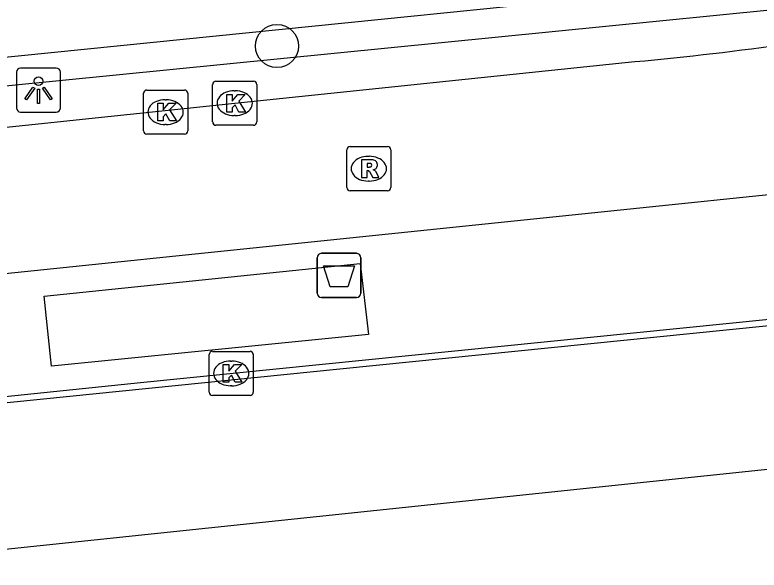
# Model space of a CAD drawing. Extents: x 160676 to 161153, y 383244 to 383713.
# Drawn here: x 161104.2 to 161121.06, y 383571.4 to 383583.97 of the extents above; entities that cross this region are included whole.
import ezdxf

# ---------------------------------------------------------------- set-up
doc = ezdxf.new("R2010")
doc.units = 0
for name, color, linetype in [('IMGEO_Afvalbak', 7, 'Continuous'), ('IMGEO_Boom', 7, 'Continuous'), ('IMGEO_Haag', 7, 'Continuous'), ('IMGEO_Kolk', 7, 'Continuous'), ('IMGEO_Lichtpunt', 7, 'Continuous'), ('IMGEO_Lijnafwatering', 7, 'Continuous'), ('IMGEO_OVBaan_gesloten', 7, 'Continuous'), ('IMGEO_Rijbaan_lokaal_gesloten', 7, 'Continuous'), ('IMGEO_Rioolput', 7, 'Continuous'), ('IMGEO_Voetpad_open', 7, 'Continuous')]:
    doc.layers.add(name, color=color, linetype=linetype)

msp = doc.modelspace()

# ---------------------------------------------------------------- linework, layer by layer
at = {"layer": 'IMGEO_Afvalbak'}
for p, q in [((161111.047, 383577.673), (161111.047, 383578.473)), ((161111.047, 383578.473), (161111.047, 383577.673)), ((161111.147, 383578.573), (161111.937, 383578.573)), ((161111.937, 383578.573), (161111.147, 383578.573)), ((161112.037, 383578.473), (161112.037, 383577.673)), ((161112.037, 383577.673), (161112.037, 383578.473)), ((161111.937, 383577.573), (161111.147, 383577.573)), ((161111.147, 383577.573), (161111.937, 383577.573))]:
    msp.add_line(p, q, dxfattribs=at)
msp.add_lwpolyline([(161111.19, 383578.287), (161111.894, 383578.287), (161111.745, 383577.817), (161111.339, 383577.817), (161111.19, 383578.287)], dxfattribs=at)
for centre, start, end in [((161111.147, 383578.473), 90, 180), ((161111.147, 383578.473), 90, 180), ((161111.937, 383578.473), 0, 90), ((161111.937, 383578.473), 360, 90), ((161111.147, 383577.673), 180, 270), ((161111.147, 383577.673), 180, 270), ((161111.937, 383577.673), 270, 0), ((161111.937, 383577.673), 270, 0)]:
    msp.add_arc(centre, 0.1, start, end, dxfattribs=at)
at = {"layer": 'IMGEO_Boom'}
msp.add_circle((161110.137, 383583.266), 0.489, dxfattribs=at)
at = {"layer": 'IMGEO_Haag'}
msp.add_lwpolyline([(161125.04, 383584.459), (161125.009, 383584.82), (161124.987, 383585.136), (161079.215, 383580.51), (161075.981, 383580.2), (161076.031, 383579.618), (161079.275, 383579.914), (161125.04, 383584.459)], dxfattribs=at)
at = {"layer": 'IMGEO_Kolk'}
for p, q in [((161108.679, 383581.546), (161108.679, 383582.398)), ((161108.754, 383582.472), (161109.606, 383582.472)), ((161109.68, 383582.398), (161109.68, 383581.546)), ((161107.112, 383581.343), (161107.112, 383582.195)), ((161107.187, 383582.269), (161108.039, 383582.269)), ((161108.113, 383582.195), (161108.113, 383581.343)), ((161109.167, 383582.252), (161109.192, 383582.252)), ((161107.6, 383582.049), (161107.625, 383582.049)), ((161109.19, 383581.692), (161109.165, 383581.692)), ((161107.623, 383581.489), (161107.598, 383581.489)), ((161109.606, 383581.472), (161108.754, 383581.472)), ((161108.039, 383581.269), (161107.187, 383581.269)), ((161108.599, 383575.428), (161108.599, 383576.28)), ((161108.674, 383576.354), (161109.526, 383576.354)), ((161109.6, 383576.28), (161109.6, 383575.428)), ((161109.087, 383576.134), (161109.112, 383576.134)), ((161109.11, 383575.574), (161109.085, 383575.574)), ((161109.526, 383575.354), (161108.674, 383575.354))]:
    msp.add_line(p, q, dxfattribs=at)
for points in [[(161108.679, 383581.546), (161108.679, 383582.398)], [(161108.754, 383582.472), (161109.606, 383582.472)], [(161109.68, 383582.398), (161109.68, 383581.546)], [(161107.112, 383581.343), (161107.112, 383582.195)], [(161107.187, 383582.269), (161108.039, 383582.269)], [(161108.113, 383582.195), (161108.113, 383581.343)], [(161109, 383582.172), (161109.123, 383582.172), (161109.123, 383582.021), (161109.253, 383582.172), (161109.417, 383582.172), (161109.271, 383582.021), (161109.424, 383581.772), (161109.272, 383581.772), (161109.187, 383581.936), (161109.123, 383581.869), (161109.123, 383581.772), (161109, 383581.772), (161109, 383582.172)], [(161107.433, 383581.969), (161107.556, 383581.969), (161107.556, 383581.818), (161107.686, 383581.969), (161107.85, 383581.969), (161107.704, 383581.818), (161107.857, 383581.569), (161107.705, 383581.569), (161107.62, 383581.733), (161107.556, 383581.666), (161107.556, 383581.569), (161107.433, 383581.569), (161107.433, 383581.969)], [(161109.606, 383581.472), (161108.754, 383581.472)], [(161108.039, 383581.269), (161107.187, 383581.269)], [(161108.599, 383575.428), (161108.599, 383576.28)], [(161108.674, 383576.354), (161109.526, 383576.354)], [(161109.6, 383576.28), (161109.6, 383575.428)], [(161108.92, 383576.054), (161109.043, 383576.054), (161109.043, 383575.903), (161109.173, 383576.054), (161109.337, 383576.054), (161109.191, 383575.903), (161109.344, 383575.654), (161109.192, 383575.654), (161109.107, 383575.818), (161109.043, 383575.751), (161109.043, 383575.654), (161108.92, 383575.654), (161108.92, 383576.054)], [(161109.526, 383575.354), (161108.674, 383575.354)]]:
    msp.add_lwpolyline(points, dxfattribs=at)
for centre, start, end in [((161108.756, 383582.396), 91.552, 178.448), ((161108.756, 383582.396), 91.552, 178.448), ((161109.604, 383582.396), 1.552, 88.448), ((161109.604, 383582.396), 1.552, 88.448), ((161107.189, 383582.193), 91.552, 178.448), ((161107.189, 383582.193), 91.552, 178.448), ((161108.037, 383582.193), 1.552, 88.448), ((161108.037, 383582.193), 1.552, 88.448), ((161108.756, 383581.548), 181.552, 268.448), ((161108.756, 383581.548), 181.552, 268.448), ((161109.604, 383581.548), 271.552, 358.448), ((161109.604, 383581.548), 271.552, 358.448), ((161107.189, 383581.345), 181.552, 268.448), ((161107.189, 383581.345), 181.552, 268.448), ((161108.037, 383581.345), 271.552, 358.448), ((161108.037, 383581.345), 271.552, 358.448), ((161108.676, 383576.278), 91.552, 178.448), ((161108.676, 383576.278), 91.552, 178.448), ((161109.524, 383576.278), 1.552, 88.448), ((161109.524, 383576.278), 1.552, 88.448), ((161108.676, 383575.43), 181.552, 268.448), ((161108.676, 383575.43), 181.552, 268.448), ((161109.524, 383575.43), 271.552, 358.448), ((161109.524, 383575.43), 271.552, 358.448)]:
    msp.add_arc(centre, 0.0765, start, end, dxfattribs=at)
for centre, major_axis, ratio, start_param, end_param in [((161109.166, 383581.972), (-0.387, 0.002), 0.722429, 4.712389, 7.853982), ((161109.191, 383581.972), (-0.39, 0.002), 0.717154, 1.570796, 4.712389), ((161107.599, 383581.769), (-0.387, 0.002), 0.722429, 4.712389, 7.853982), ((161107.624, 383581.769), (-0.39, 0.002), 0.717154, 1.570796, 4.712389), ((161109.086, 383575.854), (-0.387, 0.002), 0.722429, 4.712389, 7.853982), ((161109.111, 383575.854), (-0.39, 0.002), 0.717154, 1.570796, 4.712389)]:
    msp.add_ellipse(centre, major_axis=major_axis, ratio=ratio, start_param=start_param, end_param=end_param, dxfattribs=at)
at = {"layer": 'IMGEO_Lichtpunt'}
for p, q in [((161104.233, 383582.673), (161104.233, 383581.866)), ((161104.233, 383582.673), (161104.233, 383581.866)), ((161105.135, 383582.768), (161104.327, 383582.768)), ((161105.135, 383582.768), (161104.327, 383582.768)), ((161105.229, 383581.866), (161105.229, 383582.673)), ((161105.229, 383581.866), (161105.229, 383582.673)), ((161104.327, 383581.772), (161105.135, 383581.772)), ((161104.327, 383581.772), (161105.135, 383581.772))]:
    msp.add_line(p, q, dxfattribs=at)
for points in [[(161104.607, 383582.337), (161104.646, 383582.309), (161104.458, 383582.047), (161104.42, 383582.074), (161104.607, 383582.337)], [(161104.819, 383582.309), (161104.857, 383582.336), (161105.044, 383582.074), (161105.005, 383582.046), (161104.819, 383582.309)], [(161104.709, 383582.289), (161104.756, 383582.289), (161104.756, 383581.967), (161104.709, 383581.967), (161104.709, 383582.289)]]:
    msp.add_lwpolyline(points, dxfattribs=at)
msp.add_circle((161104.732, 383582.471), 0.0994, dxfattribs=at)
for centre, start, end in [((161104.327, 383582.673), 90, 180), ((161104.327, 383582.673), 90, 180), ((161105.135, 383582.673), 0, 90), ((161105.135, 383582.673), 0, 90), ((161104.327, 383581.866), 180, 270), ((161104.327, 383581.866), 180, 270), ((161105.135, 383581.866), 270, 0), ((161105.135, 383581.866), 270, 360)]:
    msp.add_arc(centre, 0.0946, start, end, dxfattribs=at)
at = {"layer": 'IMGEO_Lijnafwatering'}
for points in [[(161111.565, 383575.956), (161127.58, 383577.575)], [(161095.505, 383574.332), (161111.565, 383575.956)]]:
    msp.add_lwpolyline(points, dxfattribs=at)
at = {"layer": 'IMGEO_OVBaan_gesloten'}
for points in [[(161084.138, 383573.282), (161088.192, 383573.701), (161107.04, 383575.646), (161125.413, 383577.499), (161127.033, 383577.671)], [(161128.738, 383574.467), (161099.72, 383571.421), (161045.124, 383565.881), (161015.167, 383562.758)]]:
    msp.add_lwpolyline(points, dxfattribs=at)
at = {"layer": 'IMGEO_Rijbaan_lokaal_gesloten'}
for points in [[(161075.158, 383578.46), (161078.421, 383578.799), (161094.799, 383580.465), (161109.18, 383581.972), (161118.029, 383582.893)], [(161126.393, 383580.429), (161087.833, 383576.438), (161083.912, 383576.034)]]:
    msp.add_lwpolyline(points, dxfattribs=at)
msp.add_arc((161111.876, 383652.658), 70.036, 275.04019, 280.84042, dxfattribs=at)
at = {"layer": 'IMGEO_Rioolput'}
for p, q in [((161111.792, 383580.989), (161112.644, 383580.989)), ((161111.717, 383580.063), (161111.717, 383580.915)), ((161112.718, 383580.915), (161112.718, 383580.063)), ((161112.205, 383580.769), (161112.23, 383580.769)), ((161112.228, 383580.209), (161112.203, 383580.209)), ((161112.644, 383579.989), (161111.792, 383579.989))]:
    msp.add_line(p, q, dxfattribs=at)
for points in [[(161111.792, 383580.989), (161112.644, 383580.989)], [(161111.717, 383580.063), (161111.717, 383580.915)], [(161112.718, 383580.915), (161112.718, 383580.063)], [(161112.306, 383580.687), (161112.054, 383580.689), (161112.054, 383580.289)], [(161112.232, 383580.608), (161112.178, 383580.608), (161112.178, 383580.527)], [(161112.178, 383580.527), (161112.23, 383580.527)], [(161112.054, 383580.289), (161112.178, 383580.289), (161112.178, 383580.451), (161112.189, 383580.451)], [(161112.236, 383580.422), (161112.307, 383580.289), (161112.447, 383580.289), (161112.382, 383580.415)], [(161112.644, 383579.989), (161111.792, 383579.989)]]:
    msp.add_lwpolyline(points, dxfattribs=at)
for centre, radius, start, end in [((161111.794, 383580.913), 0.0765, 91.552, 178.448), ((161111.794, 383580.913), 0.0765, 91.552, 178.448), ((161112.642, 383580.913), 0.0765, 1.552, 88.448), ((161112.642, 383580.913), 0.0765, 1.552, 88.448), ((161112.305, 383580.577), 0.109, 350.3612, 89.416), ((161112.214, 383580.716), 0.19, 274.7715, 282.9687), ((161112.238, 383580.512), 0.0964, 77.0061, 93.1865), ((161112.252, 383580.569), 0.0378, 276.6634, 79.6772), ((161112.303, 383580.577), 0.112, 277.5842, 350.9817), ((161112.287, 383580.362), 0.108, 29.5134, 73.7905), ((161112.188, 383580.398), 0.0533, 26.0293, 88.6989), ((161111.794, 383580.065), 0.0765, 181.552, 268.448), ((161111.794, 383580.065), 0.0765, 181.552, 268.448), ((161112.642, 383580.065), 0.0765, 271.552, 358.448), ((161112.642, 383580.065), 0.0765, 271.552, 358.448)]:
    msp.add_arc(centre, radius, start, end, dxfattribs=at)
for centre, major_axis, ratio, start_param, end_param in [((161112.204, 383580.489), (-0.387, 0.002), 0.722429, 4.712389, 7.853982), ((161112.229, 383580.489), (-0.39, 0.002), 0.717154, 1.570796, 4.712389)]:
    msp.add_ellipse(centre, major_axis=major_axis, ratio=ratio, start_param=start_param, end_param=end_param, dxfattribs=at)
at = {"layer": 'IMGEO_Voetpad_open'}
msp.add_lwpolyline([(161105.023, 383576.019), (161104.863, 383577.605), (161112.022, 383578.342), (161112.21, 383576.733), (161105.023, 383576.019)], dxfattribs=at)

doc.saveas('drawing.dxf')
